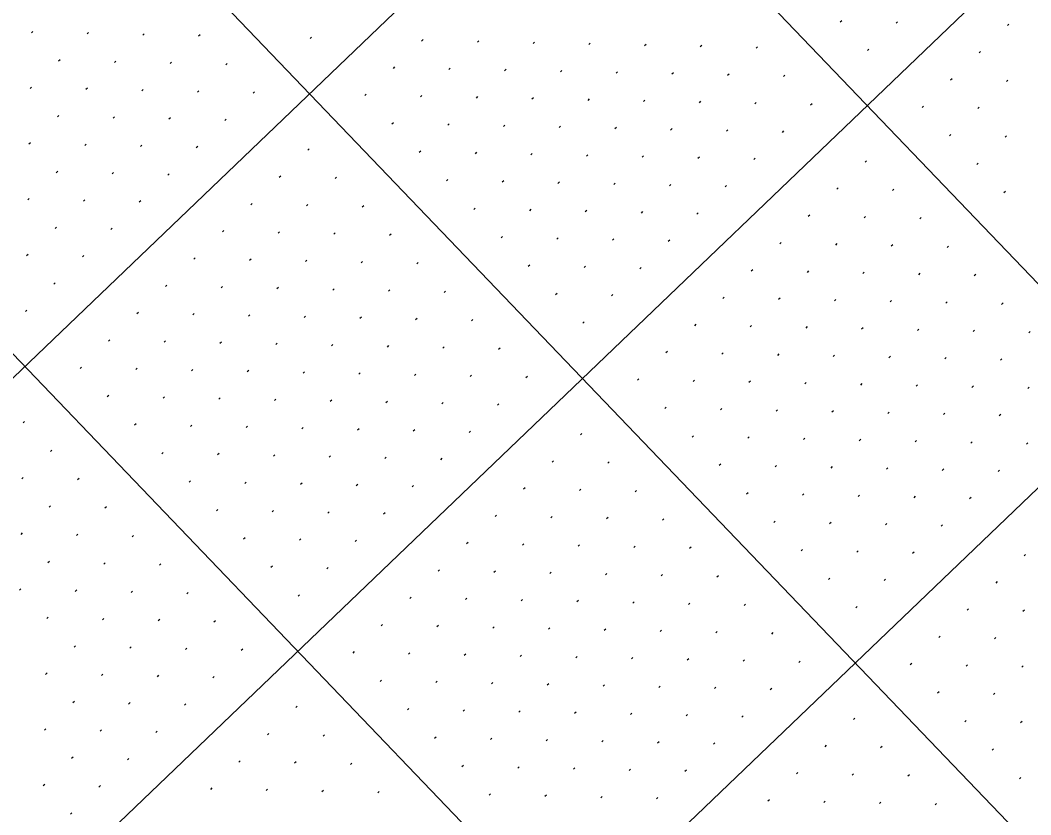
# Model space of a CAD drawing. Extents: x 2148987 to 2151117, y 142806 to 144993.
# Drawn here: x 2149870.3 to 2149998.4, y 144114.1 to 144214.9 of the extents above; entities that cross this region are included whole.
import ezdxf

# ---------------------------------------------------------------- set-up
doc = ezdxf.new("R2010")
doc.units = 0
doc.layers.add('PR_PIER_PH3', color=7, linetype='Continuous')
doc.layers.add('SHT_Profile_Grid_Minor', color=7, linetype='Continuous')

msp = doc.modelspace()

# ---------------------------------------------------------------- linework, layer by layer
at = {"layer": 'PR_PIER_PH3'}
for p, q in [((2150331.16, 144612.07), (2149194.02, 143522.32)), ((2150365.75, 144575.97), (2149228.62, 143486.22)), ((2150400.35, 144539.87), (2149263.21, 143450.12)), ((2149839.3, 144348.47), (2150161.04, 144012.74)), ((2149803.2, 144313.87), (2150124.94, 143978.15)), ((2149767.1, 144279.28), (2150113.05, 143918.28))]:
    msp.add_line(p, q, dxfattribs=at)
at = {"layer": 'SHT_Profile_Grid_Minor'}
for p, q in [((2149974.46, 144214.83), (2149974.28, 144214.66)), ((2149981.53, 144214.68), (2149981.35, 144214.51)), ((2149995.67, 144214.38), (2149995.49, 144214.21)), ((2149871.88, 144213.48), (2149871.7, 144213.31)), ((2149878.95, 144213.33), (2149878.77, 144213.16)), ((2149886.02, 144213.18), (2149885.84, 144213.01)), ((2149893.09, 144213.03), (2149892.91, 144212.86)), ((2149907.23, 144212.73), (2149907.05, 144212.56)), ((2149921.37, 144212.43), (2149921.19, 144212.25)), ((2149928.44, 144212.28), (2149928.26, 144212.1)), ((2149935.51, 144212.13), (2149935.33, 144211.95)), ((2149942.58, 144211.98), (2149942.4, 144211.8)), ((2149949.65, 144211.83), (2149949.46, 144211.65)), ((2149956.71, 144211.68), (2149956.53, 144211.5)), ((2149963.78, 144211.52), (2149963.6, 144211.35)), ((2149977.92, 144211.22), (2149977.74, 144211.05)), ((2149992.06, 144210.92), (2149991.88, 144210.75)), ((2149875.34, 144209.87), (2149875.16, 144209.7)), ((2149882.41, 144209.72), (2149882.23, 144209.55)), ((2149889.48, 144209.57), (2149889.3, 144209.4)), ((2149896.55, 144209.42), (2149896.37, 144209.25)), ((2149917.76, 144208.97), (2149917.58, 144208.79)), ((2149924.83, 144208.82), (2149924.65, 144208.64)), ((2149931.9, 144208.67), (2149931.72, 144208.49)), ((2149938.97, 144208.52), (2149938.79, 144208.34)), ((2149946.04, 144208.37), (2149945.86, 144208.19)), ((2149953.11, 144208.22), (2149952.92, 144208.04)), ((2149960.17, 144208.07), (2149959.99, 144207.89)), ((2149967.24, 144207.91), (2149967.06, 144207.74)), ((2149988.45, 144207.46), (2149988.27, 144207.29)), ((2149995.52, 144207.31), (2149995.34, 144207.14)), ((2149871.73, 144206.41), (2149871.55, 144206.24)), ((2149878.8, 144206.26), (2149878.62, 144206.09)), ((2149885.87, 144206.11), (2149885.69, 144205.94)), ((2149892.94, 144205.96), (2149892.76, 144205.79)), ((2149900.01, 144205.81), (2149899.83, 144205.64)), ((2149914.15, 144205.51), (2149913.97, 144205.34)), ((2149921.22, 144205.36), (2149921.04, 144205.18)), ((2149928.29, 144205.21), (2149928.11, 144205.03)), ((2149935.36, 144205.06), (2149935.18, 144204.88)), ((2149942.43, 144204.91), (2149942.25, 144204.73)), ((2149949.5, 144204.76), (2149949.31, 144204.58)), ((2149956.56, 144204.61), (2149956.38, 144204.43)), ((2149963.63, 144204.46), (2149963.45, 144204.28)), ((2149970.7, 144204.3), (2149970.52, 144204.13)), ((2149984.84, 144204), (2149984.66, 144203.83)), ((2149991.91, 144203.85), (2149991.73, 144203.68)), ((2149875.19, 144202.8), (2149875.01, 144202.63)), ((2149882.26, 144202.65), (2149882.08, 144202.48)), ((2149889.33, 144202.5), (2149889.15, 144202.33)), ((2149896.4, 144202.35), (2149896.22, 144202.18)), ((2149917.61, 144201.9), (2149917.43, 144201.73)), ((2149924.68, 144201.75), (2149924.5, 144201.57)), ((2149931.75, 144201.6), (2149931.57, 144201.42)), ((2149938.82, 144201.45), (2149938.64, 144201.27)), ((2149945.89, 144201.3), (2149945.7, 144201.12)), ((2149952.95, 144201.15), (2149952.77, 144200.97)), ((2149960.02, 144201), (2149959.84, 144200.82)), ((2149967.09, 144200.85), (2149966.91, 144200.67)), ((2149988.3, 144200.39), (2149988.12, 144200.22)), ((2149871.58, 144199.34), (2149871.4, 144199.17)), ((2149878.65, 144199.19), (2149878.47, 144199.02)), ((2149885.72, 144199.04), (2149885.54, 144198.87)), ((2149995.37, 144200.24), (2149995.19, 144200.07)), ((2149892.79, 144198.89), (2149892.61, 144198.72)), ((2149906.93, 144198.59), (2149906.75, 144198.42)), ((2149921.07, 144198.29), (2149920.89, 144198.12)), ((2149928.14, 144198.14), (2149927.96, 144197.96)), ((2149935.21, 144197.99), (2149935.03, 144197.81)), ((2149942.28, 144197.84), (2149942.09, 144197.66)), ((2149949.34, 144197.69), (2149949.16, 144197.51)), ((2149956.41, 144197.54), (2149956.23, 144197.36)), ((2149963.48, 144197.39), (2149963.3, 144197.21)), ((2149977.62, 144197.08), (2149977.44, 144196.91)), ((2149991.76, 144196.78), (2149991.58, 144196.61)), ((2149875.04, 144195.73), (2149874.86, 144195.56)), ((2149882.11, 144195.58), (2149881.93, 144195.41)), ((2149889.18, 144195.43), (2149889, 144195.26)), ((2149903.32, 144195.13), (2149903.14, 144194.96)), ((2149910.39, 144194.98), (2149910.21, 144194.81)), ((2149924.53, 144194.68), (2149924.35, 144194.51)), ((2149931.6, 144194.53), (2149931.42, 144194.35)), ((2149938.67, 144194.38), (2149938.48, 144194.2)), ((2149945.73, 144194.23), (2149945.55, 144194.05)), ((2149952.8, 144194.08), (2149952.62, 144193.9)), ((2149959.87, 144193.93), (2149959.69, 144193.75)), ((2149974.01, 144193.63), (2149973.83, 144193.45)), ((2149981.08, 144193.47), (2149980.9, 144193.3)), ((2149995.22, 144193.17), (2149995.04, 144193)), ((2149871.43, 144192.27), (2149871.25, 144192.1)), ((2149878.5, 144192.12), (2149878.32, 144191.95)), ((2149885.57, 144191.97), (2149885.39, 144191.8)), ((2149899.71, 144191.67), (2149899.53, 144191.5)), ((2149906.78, 144191.52), (2149906.6, 144191.35)), ((2149913.85, 144191.37), (2149913.67, 144191.2)), ((2149927.99, 144191.07), (2149927.81, 144190.9)), ((2149935.06, 144190.92), (2149934.87, 144190.74)), ((2149942.12, 144190.77), (2149941.94, 144190.59)), ((2149949.19, 144190.62), (2149949.01, 144190.44)), ((2149956.26, 144190.47), (2149956.08, 144190.29)), ((2149970.4, 144190.17), (2149970.22, 144189.99)), ((2149977.47, 144190.02), (2149977.29, 144189.84)), ((2149984.54, 144189.86), (2149984.36, 144189.69)), ((2149874.89, 144188.66), (2149874.71, 144188.49)), ((2149881.96, 144188.51), (2149881.78, 144188.34)), ((2149896.1, 144188.21), (2149895.92, 144188.04)), ((2149903.17, 144188.06), (2149902.99, 144187.89)), ((2149910.24, 144187.91), (2149910.06, 144187.74)), ((2149917.31, 144187.76), (2149917.13, 144187.59)), ((2149931.45, 144187.46), (2149931.26, 144187.29)), ((2149938.51, 144187.31), (2149938.33, 144187.14)), ((2149945.58, 144187.16), (2149945.4, 144186.98)), ((2149952.65, 144187.01), (2149952.47, 144186.83)), ((2149966.79, 144186.71), (2149966.61, 144186.53)), ((2149973.86, 144186.56), (2149973.68, 144186.38)), ((2149980.93, 144186.41), (2149980.75, 144186.23)), ((2149988, 144186.25), (2149987.82, 144186.08)), ((2149871.28, 144185.2), (2149871.1, 144185.03)), ((2149878.35, 144185.05), (2149878.17, 144184.88)), ((2149892.49, 144184.75), (2149892.31, 144184.58)), ((2149899.56, 144184.6), (2149899.38, 144184.43)), ((2149906.63, 144184.45), (2149906.45, 144184.28)), ((2149913.7, 144184.3), (2149913.52, 144184.13)), ((2149920.77, 144184.15), (2149920.59, 144183.98)), ((2149934.9, 144183.85), (2149934.72, 144183.68)), ((2149941.97, 144183.7), (2149941.79, 144183.53)), ((2149949.04, 144183.55), (2149948.86, 144183.37)), ((2149963.18, 144183.25), (2149963, 144183.07)), ((2149970.25, 144183.1), (2149970.07, 144182.92)), ((2149977.32, 144182.95), (2149977.14, 144182.77)), ((2149984.39, 144182.8), (2149984.21, 144182.62)), ((2149991.46, 144182.64), (2149991.28, 144182.47)), ((2149874.74, 144181.59), (2149874.56, 144181.42)), ((2149888.88, 144181.29), (2149888.7, 144181.12)), ((2149895.95, 144181.14), (2149895.77, 144180.97)), ((2149903.02, 144180.99), (2149902.84, 144180.82)), ((2149910.09, 144180.84), (2149909.91, 144180.67)), ((2149917.16, 144180.69), (2149916.98, 144180.52)), ((2149924.23, 144180.54), (2149924.04, 144180.37)), ((2149938.36, 144180.24), (2149938.18, 144180.07)), ((2149945.43, 144180.09), (2149945.25, 144179.92)), ((2149959.57, 144179.79), (2149959.39, 144179.61)), ((2149966.64, 144179.64), (2149966.46, 144179.46)), ((2149973.71, 144179.49), (2149973.53, 144179.31)), ((2149980.78, 144179.34), (2149980.6, 144179.16)), ((2149987.85, 144179.19), (2149987.67, 144179.01)), ((2149994.92, 144179.04), (2149994.74, 144178.86)), ((2149871.13, 144178.13), (2149870.95, 144177.96)), ((2149885.27, 144177.83), (2149885.09, 144177.66)), ((2149892.34, 144177.68), (2149892.16, 144177.51)), ((2149899.41, 144177.53), (2149899.23, 144177.36)), ((2149906.48, 144177.38), (2149906.3, 144177.21)), ((2149913.55, 144177.23), (2149913.37, 144177.06)), ((2149920.62, 144177.08), (2149920.43, 144176.91)), ((2149927.68, 144176.93), (2149927.5, 144176.76)), ((2149941.82, 144176.63), (2149941.64, 144176.46)), ((2149955.96, 144176.33), (2149955.78, 144176.15)), ((2149963.03, 144176.18), (2149962.85, 144176)), ((2149970.1, 144176.03), (2149969.92, 144175.85)), ((2149977.17, 144175.88), (2149976.99, 144175.7)), ((2149984.24, 144175.73), (2149984.06, 144175.55)), ((2149991.31, 144175.58), (2149991.13, 144175.4)), ((2149998.38, 144175.43), (2149998.2, 144175.25)), ((2149881.66, 144174.37), (2149881.48, 144174.2)), ((2149888.73, 144174.22), (2149888.55, 144174.05)), ((2149895.8, 144174.07), (2149895.62, 144173.9)), ((2149902.87, 144173.92), (2149902.69, 144173.75)), ((2149909.94, 144173.77), (2149909.76, 144173.6)), ((2149917.01, 144173.62), (2149916.82, 144173.45)), ((2149924.07, 144173.47), (2149923.89, 144173.3)), ((2149931.14, 144173.32), (2149930.96, 144173.15)), ((2149952.35, 144172.87), (2149952.17, 144172.7)), ((2149959.42, 144172.72), (2149959.24, 144172.54)), ((2149966.49, 144172.57), (2149966.31, 144172.39)), ((2149973.56, 144172.42), (2149973.38, 144172.24)), ((2149980.63, 144172.27), (2149980.45, 144172.09)), ((2149987.7, 144172.12), (2149987.52, 144171.94)), ((2149878.05, 144170.91), (2149877.87, 144170.74)), ((2149994.77, 144171.97), (2149994.59, 144171.79)), ((2149885.12, 144170.76), (2149884.94, 144170.59)), ((2149892.19, 144170.61), (2149892.01, 144170.44)), ((2149899.26, 144170.46), (2149899.08, 144170.29)), ((2149906.33, 144170.31), (2149906.15, 144170.14)), ((2149913.4, 144170.16), (2149913.22, 144169.99)), ((2149920.46, 144170.01), (2149920.28, 144169.84)), ((2149927.53, 144169.86), (2149927.35, 144169.69)), ((2149934.6, 144169.71), (2149934.42, 144169.54)), ((2149948.74, 144169.41), (2149948.56, 144169.24)), ((2149955.81, 144169.26), (2149955.63, 144169.09)), ((2149962.88, 144169.11), (2149962.7, 144168.93)), ((2149969.95, 144168.96), (2149969.77, 144168.78)), ((2149977.02, 144168.81), (2149976.84, 144168.63)), ((2149984.09, 144168.66), (2149983.91, 144168.48)), ((2149991.16, 144168.51), (2149990.98, 144168.33)), ((2149998.23, 144168.36), (2149998.05, 144168.18)), ((2149881.51, 144167.3), (2149881.33, 144167.13)), ((2149888.58, 144167.15), (2149888.4, 144166.98)), ((2149895.65, 144167), (2149895.47, 144166.83)), ((2149902.72, 144166.85), (2149902.54, 144166.68)), ((2149909.79, 144166.7), (2149909.61, 144166.53)), ((2149916.86, 144166.55), (2149916.67, 144166.38)), ((2149923.92, 144166.4), (2149923.74, 144166.23)), ((2149930.99, 144166.25), (2149930.81, 144166.08)), ((2149952.2, 144165.8), (2149952.02, 144165.63)), ((2149959.27, 144165.65), (2149959.09, 144165.48)), ((2149966.34, 144165.5), (2149966.16, 144165.32)), ((2149973.41, 144165.35), (2149973.23, 144165.17)), ((2149980.48, 144165.2), (2149980.3, 144165.02)), ((2149987.55, 144165.05), (2149987.37, 144164.87)), ((2149994.62, 144164.9), (2149994.44, 144164.72)), ((2149870.83, 144163.99), (2149870.65, 144163.82)), ((2149884.97, 144163.69), (2149884.79, 144163.52)), ((2149892.04, 144163.54), (2149891.86, 144163.37)), ((2149899.11, 144163.39), (2149898.93, 144163.22)), ((2149906.18, 144163.24), (2149906, 144163.07)), ((2149913.25, 144163.09), (2149913.06, 144162.92)), ((2149920.31, 144162.94), (2149920.13, 144162.77)), ((2149927.38, 144162.79), (2149927.2, 144162.62)), ((2149941.52, 144162.49), (2149941.34, 144162.32)), ((2149955.66, 144162.19), (2149955.48, 144162.02)), ((2149962.73, 144162.04), (2149962.55, 144161.87)), ((2149969.8, 144161.89), (2149969.62, 144161.71)), ((2149976.87, 144161.74), (2149976.69, 144161.56)), ((2149983.94, 144161.59), (2149983.76, 144161.41)), ((2149991.01, 144161.44), (2149990.83, 144161.26)), ((2149998.08, 144161.29), (2149997.9, 144161.11)), ((2149874.29, 144160.38), (2149874.11, 144160.21)), ((2149888.43, 144160.08), (2149888.25, 144159.91)), ((2149895.5, 144159.93), (2149895.32, 144159.76)), ((2149902.57, 144159.78), (2149902.39, 144159.61)), ((2149909.64, 144159.63), (2149909.45, 144159.46)), ((2149916.7, 144159.48), (2149916.52, 144159.31)), ((2149923.77, 144159.33), (2149923.59, 144159.16)), ((2149937.91, 144159.03), (2149937.73, 144158.86)), ((2149944.98, 144158.88), (2149944.8, 144158.71)), ((2149959.12, 144158.58), (2149958.94, 144158.41)), ((2149966.19, 144158.43), (2149966.01, 144158.26)), ((2149973.26, 144158.28), (2149973.08, 144158.1)), ((2149980.33, 144158.13), (2149980.15, 144157.95)), ((2149870.68, 144156.92), (2149870.5, 144156.75)), ((2149877.75, 144156.77), (2149877.57, 144156.6)), ((2149987.4, 144157.98), (2149987.22, 144157.8)), ((2149994.47, 144157.83), (2149994.29, 144157.65)), ((2149891.89, 144156.47), (2149891.71, 144156.3)), ((2149898.96, 144156.32), (2149898.78, 144156.15)), ((2149906.03, 144156.17), (2149905.84, 144156)), ((2149913.09, 144156.02), (2149912.91, 144155.85)), ((2149920.16, 144155.87), (2149919.98, 144155.7)), ((2149934.3, 144155.57), (2149934.12, 144155.4)), ((2149941.37, 144155.42), (2149941.19, 144155.25)), ((2149948.44, 144155.27), (2149948.26, 144155.1)), ((2149962.58, 144154.97), (2149962.4, 144154.8)), ((2149969.65, 144154.82), (2149969.47, 144154.65)), ((2149976.72, 144154.67), (2149976.54, 144154.5)), ((2149983.79, 144154.52), (2149983.61, 144154.34)), ((2149990.86, 144154.37), (2149990.68, 144154.19)), ((2149874.14, 144153.31), (2149873.96, 144153.14)), ((2149881.21, 144153.16), (2149881.03, 144152.99)), ((2149895.35, 144152.86), (2149895.17, 144152.69)), ((2149902.42, 144152.71), (2149902.23, 144152.54)), ((2149909.48, 144152.56), (2149909.3, 144152.39)), ((2149916.55, 144152.41), (2149916.37, 144152.24)), ((2149930.69, 144152.11), (2149930.51, 144151.94)), ((2149937.76, 144151.96), (2149937.58, 144151.79)), ((2149944.83, 144151.81), (2149944.65, 144151.64)), ((2149951.9, 144151.66), (2149951.72, 144151.49)), ((2149966.04, 144151.36), (2149965.86, 144151.19)), ((2149973.11, 144151.21), (2149972.93, 144151.04)), ((2149980.18, 144151.06), (2149980, 144150.89)), ((2149987.25, 144150.91), (2149987.07, 144150.73)), ((2149870.53, 144149.86), (2149870.35, 144149.68)), ((2149877.6, 144149.7), (2149877.42, 144149.53)), ((2149884.67, 144149.55), (2149884.49, 144149.38)), ((2149898.81, 144149.25), (2149898.62, 144149.08)), ((2149905.87, 144149.1), (2149905.69, 144148.93)), ((2149912.94, 144148.95), (2149912.76, 144148.78)), ((2149927.08, 144148.65), (2149926.9, 144148.48)), ((2149934.15, 144148.5), (2149933.97, 144148.33)), ((2149941.22, 144148.35), (2149941.04, 144148.18)), ((2149948.29, 144148.2), (2149948.11, 144148.03)), ((2149955.36, 144148.05), (2149955.18, 144147.88)), ((2149969.5, 144147.75), (2149969.32, 144147.58)), ((2149976.57, 144147.6), (2149976.39, 144147.43)), ((2149983.64, 144147.45), (2149983.46, 144147.28)), ((2149997.78, 144147.15), (2149997.6, 144146.97)), ((2149873.99, 144146.25), (2149873.81, 144146.07)), ((2149881.06, 144146.09), (2149880.88, 144145.92)), ((2149888.13, 144145.94), (2149887.95, 144145.77)), ((2149902.26, 144145.64), (2149902.08, 144145.47)), ((2149909.33, 144145.49), (2149909.15, 144145.32)), ((2149923.47, 144145.19), (2149923.29, 144145.02)), ((2149930.54, 144145.04), (2149930.36, 144144.87)), ((2149937.61, 144144.89), (2149937.43, 144144.72)), ((2149944.68, 144144.74), (2149944.5, 144144.57)), ((2149951.75, 144144.59), (2149951.57, 144144.42)), ((2149958.82, 144144.44), (2149958.64, 144144.27)), ((2149972.96, 144144.14), (2149972.78, 144143.97)), ((2149980.03, 144143.99), (2149979.85, 144143.82)), ((2149870.38, 144142.79), (2149870.2, 144142.61)), ((2149877.45, 144142.64), (2149877.27, 144142.46)), ((2149994.17, 144143.69), (2149993.99, 144143.51)), ((2149884.52, 144142.48), (2149884.34, 144142.31)), ((2149891.59, 144142.33), (2149891.4, 144142.16)), ((2149905.72, 144142.03), (2149905.54, 144141.86)), ((2149919.86, 144141.73), (2149919.68, 144141.56)), ((2149926.93, 144141.58), (2149926.75, 144141.41)), ((2149934, 144141.43), (2149933.82, 144141.26)), ((2149941.07, 144141.28), (2149940.89, 144141.11)), ((2149948.14, 144141.13), (2149947.96, 144140.96)), ((2149955.21, 144140.98), (2149955.03, 144140.81)), ((2149962.28, 144140.83), (2149962.1, 144140.66)), ((2149976.42, 144140.53), (2149976.24, 144140.36)), ((2149990.56, 144140.23), (2149990.38, 144140.06)), ((2149997.63, 144140.08), (2149997.45, 144139.9)), ((2149873.84, 144139.18), (2149873.66, 144139)), ((2149880.91, 144139.03), (2149880.73, 144138.85)), ((2149887.98, 144138.87), (2149887.79, 144138.7)), ((2149895.04, 144138.72), (2149894.86, 144138.55)), ((2149916.25, 144138.27), (2149916.07, 144138.1)), ((2149923.32, 144138.12), (2149923.14, 144137.95)), ((2149930.39, 144137.97), (2149930.21, 144137.8)), ((2149937.46, 144137.82), (2149937.28, 144137.65)), ((2149944.53, 144137.67), (2149944.35, 144137.5)), ((2149951.6, 144137.52), (2149951.42, 144137.35)), ((2149958.67, 144137.37), (2149958.49, 144137.2)), ((2149965.74, 144137.22), (2149965.56, 144137.05)), ((2149986.95, 144136.77), (2149986.77, 144136.6)), ((2149994.02, 144136.62), (2149993.84, 144136.45)), ((2149877.3, 144135.57), (2149877.12, 144135.39)), ((2149884.37, 144135.42), (2149884.18, 144135.24)), ((2149891.43, 144135.26), (2149891.25, 144135.09)), ((2149898.5, 144135.11), (2149898.32, 144134.94)), ((2149912.64, 144134.81), (2149912.46, 144134.64)), ((2149919.71, 144134.66), (2149919.53, 144134.49)), ((2149926.78, 144134.51), (2149926.6, 144134.34)), ((2149933.85, 144134.36), (2149933.67, 144134.19)), ((2149940.92, 144134.21), (2149940.74, 144134.04)), ((2149947.99, 144134.06), (2149947.81, 144133.89)), ((2149955.06, 144133.91), (2149954.88, 144133.74)), ((2149962.13, 144133.76), (2149961.95, 144133.59)), ((2149969.2, 144133.61), (2149969.02, 144133.44)), ((2149983.34, 144133.31), (2149983.16, 144133.14)), ((2149990.41, 144133.16), (2149990.23, 144132.99)), ((2149997.48, 144133.01), (2149997.3, 144132.84)), ((2149873.69, 144132.11), (2149873.51, 144131.93)), ((2149880.76, 144131.96), (2149880.58, 144131.78)), ((2149887.82, 144131.81), (2149887.64, 144131.63)), ((2149894.89, 144131.65), (2149894.71, 144131.48)), ((2149916.1, 144131.2), (2149915.92, 144131.03)), ((2149923.17, 144131.05), (2149922.99, 144130.88)), ((2149930.24, 144130.9), (2149930.06, 144130.73)), ((2149937.31, 144130.75), (2149937.13, 144130.58)), ((2149944.38, 144130.6), (2149944.2, 144130.43)), ((2149951.45, 144130.45), (2149951.27, 144130.28)), ((2149958.52, 144130.3), (2149958.34, 144130.13)), ((2149965.59, 144130.15), (2149965.41, 144129.98)), ((2149986.8, 144129.7), (2149986.62, 144129.53)), ((2149993.87, 144129.55), (2149993.69, 144129.38)), ((2149877.15, 144128.5), (2149876.97, 144128.32)), ((2149884.22, 144128.35), (2149884.03, 144128.17)), ((2149891.28, 144128.2), (2149891.1, 144128.02)), ((2149905.42, 144127.89), (2149905.24, 144127.72)), ((2149919.56, 144127.59), (2149919.38, 144127.42)), ((2149926.63, 144127.44), (2149926.45, 144127.27)), ((2149933.7, 144127.29), (2149933.52, 144127.12)), ((2149940.77, 144127.14), (2149940.59, 144126.97)), ((2149947.84, 144126.99), (2149947.66, 144126.82)), ((2149954.91, 144126.84), (2149954.73, 144126.67)), ((2149961.98, 144126.69), (2149961.8, 144126.52)), ((2149976.12, 144126.39), (2149975.94, 144126.22)), ((2149990.26, 144126.09), (2149990.08, 144125.92)), ((2149873.54, 144125.04), (2149873.36, 144124.86)), ((2149880.61, 144124.89), (2149880.42, 144124.71)), ((2149887.67, 144124.74), (2149887.49, 144124.56)), ((2149997.33, 144125.94), (2149997.15, 144125.77)), ((2149901.81, 144124.43), (2149901.63, 144124.26)), ((2149908.88, 144124.28), (2149908.7, 144124.11)), ((2149923.02, 144123.98), (2149922.84, 144123.81)), ((2149930.09, 144123.83), (2149929.91, 144123.66)), ((2149937.16, 144123.68), (2149936.98, 144123.51)), ((2149944.23, 144123.53), (2149944.05, 144123.36)), ((2149951.3, 144123.38), (2149951.12, 144123.21)), ((2149958.37, 144123.23), (2149958.19, 144123.06)), ((2149972.51, 144122.93), (2149972.33, 144122.76)), ((2149979.58, 144122.78), (2149979.4, 144122.61)), ((2149993.72, 144122.48), (2149993.54, 144122.31)), ((2149877, 144121.43), (2149876.81, 144121.25)), ((2149884.06, 144121.28), (2149883.88, 144121.1)), ((2149898.2, 144120.98), (2149898.02, 144120.8)), ((2149905.27, 144120.82), (2149905.09, 144120.65)), ((2149912.34, 144120.67), (2149912.16, 144120.5)), ((2149926.48, 144120.37), (2149926.3, 144120.2)), ((2149933.55, 144120.22), (2149933.37, 144120.05)), ((2149940.62, 144120.07), (2149940.44, 144119.9)), ((2149947.69, 144119.92), (2149947.51, 144119.75)), ((2149954.76, 144119.77), (2149954.58, 144119.6)), ((2149968.9, 144119.47), (2149968.72, 144119.3)), ((2149975.97, 144119.32), (2149975.79, 144119.15)), ((2149983.04, 144119.17), (2149982.86, 144119)), ((2149997.18, 144118.87), (2149997, 144118.7)), ((2149873.39, 144117.97), (2149873.2, 144117.79)), ((2149880.45, 144117.82), (2149880.27, 144117.64)), ((2149894.59, 144117.52), (2149894.41, 144117.34)), ((2149901.66, 144117.37), (2149901.48, 144117.19)), ((2149908.73, 144117.22), (2149908.55, 144117.04)), ((2149915.8, 144117.06), (2149915.62, 144116.89)), ((2149929.94, 144116.76), (2149929.76, 144116.59)), ((2149937.01, 144116.61), (2149936.83, 144116.44)), ((2149944.08, 144116.46), (2149943.9, 144116.29)), ((2149951.15, 144116.31), (2149950.97, 144116.14)), ((2149965.29, 144116.01), (2149965.11, 144115.84)), ((2149972.36, 144115.86), (2149972.18, 144115.69)), ((2149979.43, 144115.71), (2149979.25, 144115.54)), ((2149986.5, 144115.56), (2149986.32, 144115.39)), ((2149876.84, 144114.36), (2149876.66, 144114.18))]:
    msp.add_line(p, q, dxfattribs=at)

doc.saveas('drawing.dxf')
